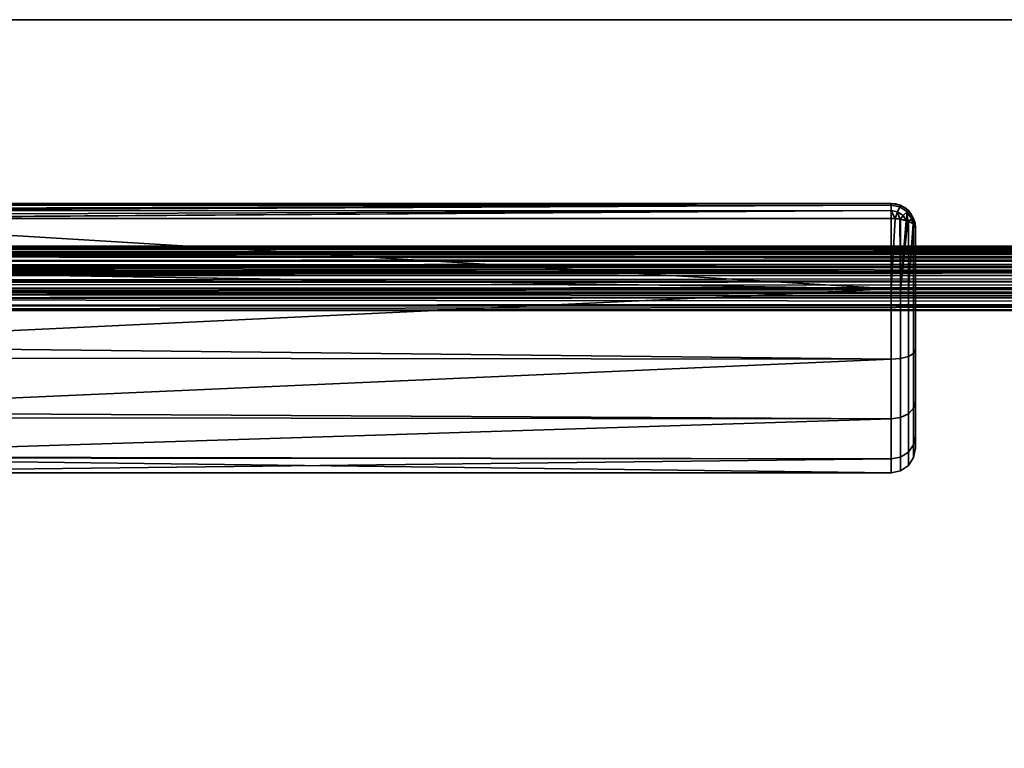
# Model space of a CAD drawing. Header units: millimetres. Extents: x -625 to 3725, y -115 to 86.
# Tile 631 of 656: x 2608 to 2688, y 27 to 86. Entities that reach past the tile are written whole.
import ezdxf

# ---------------------------------------------------------------- set-up
doc = ezdxf.new("R2010")
doc.units = ezdxf.units.MM
doc.layers.add('151', color=7, linetype='Continuous', true_color=0xffffff)

# ---------------------------------------------------------------- blocks, each defined once
blk = doc.blocks.new('UG_SURFACE_003')
at = {"layer": '151', "color": 252, "linetype": 'Continuous', "lineweight": 35}
for points in [[(2275, 86, 2237), (3725, 86, 2237), (3575, 86, 2087), (2425, 86, 2087)], [(3725, -14, 2237), (3725, 86, 2237), (2275, 86, 2237), (2275, -14, 2237)], [(2425, -14, 2087), (2425, 86, 2087), (3575, 86, 2087), (3575, -14, 2087)]]:
    blk.add_3dface(points, dxfattribs=at)
blk = doc.blocks.new('UG_SURFACE_109')
at = {"layer": '151', "color": 32, "linetype": 'Continuous', "lineweight": 35}
for points in [[(2679, 71, 1116), (2679, 71, 1092), (2584, 71, 1092.051), (2584, 71, 1115.949)], [(2679, 71, 1092), (2584.002, 71, 1092), (2584, 71, 1092.051)], [(2584, 71, 1115.949), (2584.002, 71, 1116), (2679, 71, 1116)], [(2584.07, 70.888, 1091.34), (2584.002, 71, 1092), (2679, 71, 1092)], [(2679, 71, 1116), (2584.002, 71, 1116), (2584.07, 70.888, 1116.66)], [(2679, 71, 1092), (2584.081, 70.853, 1091.277), (2584.07, 70.888, 1091.34)], [(2584.07, 70.888, 1116.66), (2584.081, 70.853, 1116.723), (2679, 71, 1116)], [(2584.087, 70.835, 1091.243), (2584.081, 70.853, 1091.277), (2679, 71, 1092)], [(2679, 71, 1116), (2584.081, 70.853, 1116.723), (2584.087, 70.835, 1116.757)], [(2679, 71, 1092), (2679, 70.847, 1091.236), (2584.087, 70.835, 1091.243)], [(2584.087, 70.835, 1116.757), (2679, 70.847, 1116.764), (2679, 71, 1116)], [(2584.169, 70.566, 1090.757), (2584.087, 70.835, 1091.243), (2679, 70.847, 1091.236)], [(2679, 70.846, 1116.768), (2679, 70.847, 1116.764), (2584.087, 70.835, 1116.757)], [(2679, 70.846, 1116.768), (2584.087, 70.835, 1116.757), (2584.169, 70.566, 1117.244)], [(2679, 70.847, 1091.236), (2584.206, 70.416, 1090.621), (2584.169, 70.566, 1090.757)], [(2584.169, 70.566, 1117.244), (2584.206, 70.416, 1117.379), (2679, 70.846, 1116.768)], [(2584.21, 70.399, 1090.607), (2584.206, 70.416, 1090.621), (2679, 70.847, 1091.236)], [(2679, 70.846, 1116.768), (2584.206, 70.416, 1117.379), (2584.21, 70.399, 1117.393)], [(2679, 70.847, 1091.236), (2679, 70.846, 1091.232), (2584.21, 70.399, 1090.607)], [(2679, 70.846, 1091.232), (2679, 70.415, 1090.589), (2584.21, 70.399, 1090.607)], [(2584.21, 70.399, 1117.393), (2679, 70.415, 1117.411), (2679, 70.846, 1116.768)], [(2679, 70.847, 1091.236), (2679, 71, 1092), (2679.765, 70.848, 1092), (2679.707, 70.706, 1091.232)], [(2679.707, 70.706, 1116.768), (2679.765, 70.848, 1116), (2679, 71, 1116), (2679, 70.847, 1116.764)], [(2679, 71, 1092), (2679, 71, 1116), (2679.765, 70.848, 1116), (2679.765, 70.848, 1092)], [(2679.707, 70.706, 1091.232), (2679, 70.846, 1091.232), (2679, 70.847, 1091.236)], [(2679, 70.847, 1116.764), (2679, 70.846, 1116.768), (2679.707, 70.706, 1116.768)], [(2679, 70.415, 1090.589), (2679, 70.846, 1091.232), (2679.707, 70.706, 1091.232), (2679.539, 70.302, 1090.581)], [(2679.539, 70.302, 1117.419), (2679.707, 70.706, 1116.768), (2679, 70.846, 1116.768), (2679, 70.415, 1117.411)], [(2679.765, 70.848, 1092), (2680.414, 70.414, 1092), (2680.306, 70.306, 1091.232), (2679.707, 70.706, 1091.232)], [(2679.707, 70.706, 1116.768), (2680.306, 70.306, 1116.768), (2680.414, 70.414, 1116), (2679.765, 70.848, 1116)], [(2679.765, 70.848, 1092), (2679.765, 70.848, 1116), (2680.414, 70.414, 1116), (2680.414, 70.414, 1092)], [(2584.289, 70.067, 1090.308), (2584.21, 70.399, 1090.607), (2679, 70.415, 1090.589)], [(2679, 70.41, 1117.419), (2679, 70.415, 1117.411), (2584.21, 70.399, 1117.393)], [(2679, 70.41, 1117.419), (2584.21, 70.399, 1117.393), (2584.289, 70.067, 1117.692)], [(2679, 70.415, 1090.589), (2584.35, 69.783, 1090.16), (2584.289, 70.067, 1090.308)], [(2584.289, 70.067, 1117.692), (2584.35, 69.783, 1117.84), (2679, 70.41, 1117.419)], [(2584.353, 69.769, 1090.154), (2584.35, 69.783, 1090.16), (2679, 70.415, 1090.589)], [(2679, 70.41, 1117.419), (2584.35, 69.783, 1117.84), (2584.353, 69.769, 1117.846)], [(2679, 70.415, 1090.589), (2679, 70.41, 1090.581), (2584.353, 69.769, 1090.154)], [(2679, 70.41, 1090.581), (2679, 69.769, 1090.154), (2584.353, 69.769, 1090.154)], [(2584.353, 69.769, 1117.846), (2679, 69.769, 1117.846), (2679, 70.41, 1117.419)], [(2679.539, 70.302, 1090.581), (2679, 70.41, 1090.581), (2679, 70.415, 1090.589)], [(2679, 70.415, 1117.411), (2679, 70.41, 1117.419), (2679.539, 70.302, 1117.419)], [(2679, 70.41, 1090.581), (2679.539, 70.302, 1090.581), (2679.339, 69.743, 1090.216)], [(2679.339, 69.743, 1090.216), (2679, 69.769, 1090.154), (2679, 70.41, 1090.581)], [(2679, 70.41, 1117.419), (2679, 69.769, 1117.846), (2679.339, 69.743, 1117.784)], [(2679.339, 69.743, 1117.784), (2679.539, 70.302, 1117.419), (2679, 70.41, 1117.419)], [(2679.729, 69.713, 1090.288), (2679.339, 69.743, 1090.216), (2679.539, 70.302, 1090.581)], [(2679.539, 70.302, 1117.419), (2679.339, 69.743, 1117.784), (2679.729, 69.713, 1117.712)], [(2679.707, 70.706, 1091.232), (2680.306, 70.306, 1091.232), (2679.997, 69.997, 1090.581), (2679.539, 70.302, 1090.581)], [(2679.539, 70.302, 1117.419), (2679.997, 69.997, 1117.419), (2680.306, 70.306, 1116.768), (2679.707, 70.706, 1116.768)], [(2679.539, 70.302, 1090.581), (2679.997, 69.997, 1090.581), (2679.729, 69.713, 1090.288)], [(2679.729, 69.713, 1117.712), (2679.997, 69.997, 1117.419), (2679.539, 70.302, 1117.419)], [(2679.765, 69.711, 1090.294), (2679.729, 69.713, 1090.288), (2679.997, 69.997, 1090.581)], [(2679.997, 69.997, 1117.419), (2679.729, 69.713, 1117.712), (2679.765, 69.711, 1117.706)], [(2679.997, 69.997, 1090.581), (2680.245, 69.587, 1090.59), (2679.765, 69.711, 1090.294)], [(2679.765, 69.711, 1117.706), (2680.245, 69.587, 1117.41), (2679.997, 69.997, 1117.419)], [(2680.245, 69.587, 1090.59), (2679.997, 69.997, 1090.581), (2680.306, 70.306, 1091.232)], [(2680.306, 70.306, 1116.768), (2679.997, 69.997, 1117.419), (2680.245, 69.587, 1117.41)], [(2680.306, 70.306, 1091.232), (2680.369, 69.556, 1090.667), (2680.245, 69.587, 1090.59)], [(2680.245, 69.587, 1117.41), (2680.369, 69.556, 1117.333), (2680.306, 70.306, 1116.768)], [(2680.414, 70.414, 1092), (2680.848, 69.765, 1092), (2680.706, 69.707, 1091.232), (2680.306, 70.306, 1091.232)], [(2680.306, 70.306, 1116.768), (2680.706, 69.707, 1116.768), (2680.848, 69.765, 1116), (2680.414, 70.414, 1116)], [(2680.306, 70.306, 1091.232), (2680.706, 69.707, 1091.232), (2680.369, 69.556, 1090.667)], [(2680.369, 69.556, 1117.333), (2680.706, 69.707, 1116.768), (2680.306, 70.306, 1116.768)], [(2680.414, 70.414, 1092), (2680.414, 70.414, 1116), (2680.848, 69.765, 1116), (2680.848, 69.765, 1092)], [(2679, 64.025, 1089), (2581, 65.568, 1089.082), (2584.353, 69.769, 1090.154)], [(2584.353, 69.769, 1117.846), (2581, 65.568, 1118.918), (2679, 64.025, 1119)], [(2679, 64.025, 1119), (2679, 69.769, 1117.846), (2584.353, 69.769, 1117.846)], [(2584.353, 69.769, 1090.154), (2679, 69.769, 1090.154), (2679, 64.025, 1089)], [(2679, 64.025, 1089), (2679, 69.769, 1090.154), (2679.339, 69.743, 1090.216)], [(2679.339, 69.743, 1117.784), (2679, 69.769, 1117.846), (2679, 64.025, 1119)], [(2679, 64.025, 1119), (2679.765, 64.025, 1118.848), (2679.729, 69.713, 1117.712), (2679.339, 69.743, 1117.784)], [(2679.765, 64.025, 1089.152), (2679, 64.025, 1089), (2679.339, 69.743, 1090.216), (2679.729, 69.713, 1090.288)], [(2679.765, 64.025, 1118.848), (2679.765, 69.711, 1117.706), (2679.729, 69.713, 1117.712)], [(2679.729, 69.713, 1090.288), (2679.765, 69.711, 1090.294), (2679.765, 64.025, 1089.152)], [(2679.765, 64.025, 1089.152), (2679.765, 69.711, 1090.294), (2680.245, 69.587, 1090.59)], [(2680.245, 69.587, 1117.41), (2679.765, 69.711, 1117.706), (2679.765, 64.025, 1118.848)], [(2680.369, 69.556, 1117.333), (2680.245, 69.587, 1117.41), (2679.765, 64.025, 1118.848)], [(2679.765, 64.025, 1089.152), (2680.245, 69.587, 1090.59), (2680.369, 69.556, 1090.667)], [(2679.765, 64.025, 1118.848), (2680.414, 64.024, 1118.414), (2680.414, 69.544, 1117.305), (2680.369, 69.556, 1117.333)], [(2680.369, 69.556, 1090.667), (2680.414, 69.544, 1090.695), (2680.414, 64.024, 1089.586), (2679.765, 64.025, 1089.152)], [(2680.414, 69.544, 1090.695), (2680.369, 69.556, 1090.667), (2680.706, 69.707, 1091.232)], [(2680.706, 69.707, 1116.768), (2680.369, 69.556, 1117.333), (2680.414, 69.544, 1117.305)], [(2680.706, 69.707, 1091.232), (2680.806, 69.318, 1091.236), (2680.414, 69.544, 1090.695)], [(2680.414, 69.544, 1117.305), (2680.806, 69.318, 1116.764), (2680.706, 69.707, 1116.768)], [(2680.414, 64.024, 1089.586), (2680.414, 69.544, 1090.695), (2680.806, 69.318, 1091.236)], [(2680.806, 69.318, 1116.764), (2680.414, 69.544, 1117.305), (2680.414, 64.024, 1118.414)], [(2680.414, 64.024, 1118.414), (2680.848, 64.023, 1117.765), (2680.848, 69.294, 1116.706), (2680.806, 69.318, 1116.764)], [(2680.806, 69.318, 1091.236), (2680.848, 69.294, 1091.293), (2680.848, 64.023, 1090.235), (2680.414, 64.024, 1089.586)], [(2680.806, 69.318, 1091.236), (2680.706, 69.707, 1091.232), (2680.848, 69.765, 1092)], [(2680.848, 69.765, 1116), (2680.706, 69.707, 1116.768), (2680.806, 69.318, 1116.764)], [(2680.848, 69.765, 1092), (2680.848, 69.294, 1091.293), (2680.806, 69.318, 1091.236)], [(2680.806, 69.318, 1116.764), (2680.848, 69.294, 1116.706), (2680.848, 69.765, 1116)], [(2680.848, 69.765, 1092), (2681, 69, 1092), (2680.848, 69.294, 1091.293)], [(2680.848, 69.294, 1116.706), (2681, 69, 1116), (2680.848, 69.765, 1116)], [(2680.848, 69.765, 1092), (2680.848, 69.765, 1116), (2681, 69, 1116), (2681, 69, 1092)], [(2681, 69, 1092), (2681, 64.022, 1091), (2680.848, 64.023, 1090.235), (2680.848, 69.294, 1091.293)], [(2681, 64.022, 1117), (2681, 69, 1116), (2680.848, 69.294, 1116.706), (2680.848, 64.023, 1117.765)], [(2681, 69, 1092), (2681, 69, 1116), (2681, 64.022, 1117), (2681, 59.04, 1116.017)], [(2681, 59.04, 1091.983), (2681, 64.022, 1091), (2681, 69, 1092), (2681, 59.04, 1116.017)], [(2679, 64.025, 1089), (2581, 64.051, 1089.242), (2581, 65.568, 1089.082)], [(2581, 65.568, 1118.918), (2581, 64.051, 1118.758), (2679, 64.025, 1119)], [(2679, 64.025, 1119), (2581, 64.051, 1118.758), (2581, 59.365, 1118.266)], [(2581, 59.365, 1089.734), (2581, 64.051, 1089.242), (2679, 64.025, 1089)], [(2581, 59.365, 1118.266), (2679, 58.277, 1117.865), (2679, 64.025, 1119)], [(2679, 64.025, 1089), (2679, 58.277, 1090.135), (2581, 59.365, 1089.734)], [(2679.765, 64.025, 1089.152), (2679.765, 58.335, 1090.275), (2679, 58.277, 1090.135), (2679, 64.025, 1089)], [(2679.765, 58.335, 1117.725), (2679.765, 64.025, 1118.848), (2679, 64.025, 1119), (2679, 58.277, 1117.865)], [(2680.414, 64.024, 1089.586), (2680.414, 58.501, 1090.676), (2679.765, 58.335, 1090.275), (2679.765, 64.025, 1089.152)], [(2680.414, 58.501, 1117.324), (2680.414, 64.024, 1118.414), (2679.765, 64.025, 1118.848), (2679.765, 58.335, 1117.725)], [(2680.848, 64.023, 1090.235), (2680.848, 58.748, 1091.276), (2680.414, 58.501, 1090.676), (2680.414, 64.024, 1089.586)], [(2680.848, 58.748, 1116.724), (2680.848, 64.023, 1117.765), (2680.414, 64.024, 1118.414), (2680.414, 58.501, 1117.324)], [(2681, 64.022, 1091), (2681, 59.04, 1091.983), (2680.848, 58.748, 1091.276), (2680.848, 64.023, 1090.235)], [(2681, 59.04, 1116.017), (2681, 64.022, 1117), (2680.848, 64.023, 1117.765), (2680.848, 58.748, 1116.724)], [(2679, 58.277, 1090.135), (2581, 58.376, 1090.305), (2581, 59.365, 1089.734)], [(2581, 59.365, 1118.266), (2581, 58.376, 1117.695), (2679, 58.277, 1117.865)], [(2680.848, 58.748, 1091.276), (2680.848, 54.275, 1094.258), (2680.414, 53.816, 1093.799), (2680.414, 58.501, 1090.676)], [(2680.848, 54.275, 1113.742), (2680.848, 58.748, 1116.724), (2680.414, 58.501, 1117.324), (2680.414, 53.816, 1114.201)], [(2681, 59.04, 1091.983), (2681, 54.815, 1094.8), (2680.848, 54.275, 1094.258), (2680.848, 58.748, 1091.276)], [(2681, 54.815, 1113.2), (2681, 59.04, 1116.017), (2680.848, 58.748, 1116.724), (2680.848, 54.275, 1113.742)], [(2681, 54.815, 1094.8), (2681, 59.04, 1116.017), (2681, 54.815, 1113.2)], [(2681, 54.815, 1094.8), (2681, 59.04, 1091.983), (2681, 59.04, 1116.017)], [(2679, 58.277, 1117.865), (2581, 58.376, 1117.695), (2581, 53.963, 1115.147)], [(2581, 53.963, 1092.853), (2581, 58.376, 1090.305), (2679, 58.277, 1090.135)], [(2581, 53.963, 1115.147), (2679, 53.402, 1114.615), (2679, 58.277, 1117.865)], [(2679, 58.277, 1090.135), (2679, 53.402, 1093.385), (2581, 53.963, 1092.853)], [(2679.765, 58.335, 1090.275), (2679.765, 53.51, 1093.492), (2679, 53.402, 1093.385), (2679, 58.277, 1090.135)], [(2679.765, 53.51, 1114.508), (2679.765, 58.335, 1117.725), (2679, 58.277, 1117.865), (2679, 53.402, 1114.615)], [(2680.414, 58.501, 1090.676), (2680.414, 53.816, 1093.799), (2679.765, 53.51, 1093.492), (2679.765, 58.335, 1090.275)], [(2680.414, 53.816, 1114.201), (2680.414, 58.501, 1117.324), (2679.765, 58.335, 1117.725), (2679.765, 53.51, 1114.508)], [(2681, 54.815, 1094.8), (2681, 51.992, 1099.02), (2680.848, 51.285, 1098.727), (2680.848, 54.275, 1094.258)], [(2681, 51.992, 1108.98), (2681, 54.815, 1113.2), (2680.848, 54.275, 1113.742), (2680.848, 51.285, 1109.273)], [(2681, 54.815, 1113.2), (2681, 51.992, 1108.98), (2681, 51, 1104)], [(2681, 51, 1104), (2681, 51.992, 1099.02), (2681, 54.815, 1094.8), (2681, 54.815, 1113.2)], [(2679, 53.402, 1093.385), (2581, 53.516, 1093.467), (2581, 53.963, 1092.853)], [(2581, 53.963, 1115.147), (2581, 53.516, 1114.532), (2679, 53.402, 1114.615)], [(2680.848, 54.275, 1094.258), (2680.848, 51.285, 1098.727), (2680.414, 50.685, 1098.478), (2680.414, 53.816, 1093.799)], [(2680.848, 51.285, 1109.273), (2680.848, 54.275, 1113.742), (2680.414, 53.816, 1114.201), (2680.414, 50.685, 1109.522)], [(2679, 53.402, 1114.615), (2581, 53.516, 1114.532), (2581, 50.297, 1110.101)], [(2581, 50.297, 1097.899), (2581, 53.516, 1093.467), (2679, 53.402, 1093.385)], [(2581, 50.297, 1110.101), (2679, 50.144, 1109.746), (2679, 53.402, 1114.615)], [(2581, 50.297, 1097.899), (2679, 53.402, 1093.385), (2679, 50.144, 1098.254)], [(2679.765, 53.51, 1093.492), (2679.765, 50.285, 1098.312), (2679, 50.144, 1098.254), (2679, 53.402, 1093.385)], [(2679.765, 50.285, 1109.688), (2679.765, 53.51, 1114.508), (2679, 53.402, 1114.615), (2679, 50.144, 1109.746)], [(2680.414, 53.816, 1093.799), (2680.414, 50.685, 1098.478), (2679.765, 50.285, 1098.312), (2679.765, 53.51, 1093.492)], [(2680.414, 50.685, 1109.522), (2680.414, 53.816, 1114.201), (2679.765, 53.51, 1114.508), (2679.765, 50.285, 1109.688)], [(2681, 51.992, 1099.02), (2681, 51, 1104), (2680.848, 50.235, 1104), (2680.848, 51.285, 1098.727)], [(2681, 51, 1104), (2681, 51.992, 1108.98), (2680.848, 51.285, 1109.273), (2680.848, 50.235, 1104)], [(2680.414, 50.685, 1098.478), (2680.414, 49.586, 1104), (2679.765, 49.152, 1104), (2679.765, 50.285, 1098.312)], [(2680.414, 49.586, 1104), (2680.414, 50.685, 1109.522), (2679.765, 50.285, 1109.688), (2679.765, 49.152, 1104)], [(2680.848, 51.285, 1098.727), (2680.848, 50.235, 1104), (2680.414, 49.586, 1104), (2680.414, 50.685, 1098.478)], [(2680.848, 50.235, 1104), (2680.848, 51.285, 1109.273), (2680.414, 50.685, 1109.522), (2680.414, 49.586, 1104)], [(2679, 50.144, 1098.254), (2581, 50.218, 1098.27), (2581, 50.297, 1097.899)], [(2581, 50.297, 1110.101), (2581, 50.218, 1109.73), (2679, 50.144, 1109.746)], [(2679, 50.144, 1109.746), (2581, 50.218, 1109.73), (2581, 49, 1104)], [(2679, 49, 1104), (2581, 49, 1104), (2581, 50.218, 1098.27)], [(2581, 50.218, 1098.27), (2679, 50.144, 1098.254), (2679, 49, 1104)], [(2581, 49, 1104), (2679, 49, 1104), (2679, 50.144, 1109.746)], [(2679.765, 50.285, 1098.312), (2679.765, 49.152, 1104), (2679, 49, 1104), (2679, 50.144, 1098.254)], [(2679.765, 49.152, 1104), (2679.765, 50.285, 1109.688), (2679, 50.144, 1109.746), (2679, 49, 1104)]]:
    blk.add_3dface(points, dxfattribs=at)
blk = doc.blocks.new('UG_SURFACE_133')
at = {"layer": '151', "color": 31, "linetype": 'Continuous', "lineweight": 35}
for points in [[(3561.25, 67.25, 2071.25), (3506.25, 67.25, 2016.25), (2493.75, 67.25, 2016.25), (2438.75, 67.25, 2071.25)], [(3561.25, -17.75, 2071.25), (3561.25, 67.25, 2071.25), (2438.75, 67.25, 2071.25), (2438.75, -17.75, 2071.25)], [(2495.19, 67.001, 2014.81), (2493.75, 67.25, 2016.25), (3506.25, 67.25, 2016.25)], [(3506.25, 67.25, 2016.25), (3504.822, 66.908, 2014.822), (2495.19, 67.001, 2014.81)], [(2495.429, 66.96, 2014.571), (2495.19, 67.001, 2014.81), (3504.822, 66.908, 2014.822)], [(2495.429, 66.96, 2014.571), (3504.822, 66.908, 2014.822), (3503.984, 66.707, 2013.984)], [(3503.984, 66.707, 2013.984), (2496.495, 66.32, 2013.505), (2495.429, 66.96, 2014.571)], [(3503.984, 66.707, 2013.984), (3503.504, 66.343, 2013.504), (2496.495, 66.32, 2013.505)], [(2497.118, 65.946, 2012.882), (2496.495, 66.32, 2013.505), (3503.504, 66.343, 2013.504)], [(2497.118, 65.946, 2012.882), (3503.504, 66.343, 2013.504), (3502.566, 65.631, 2012.566)], [(3502.566, 65.631, 2012.566), (2497.617, 65.318, 2012.383), (2497.118, 65.946, 2012.882)], [(3502.566, 65.631, 2012.566), (3502.373, 65.345, 2012.372), (2497.617, 65.318, 2012.383)], [(2498.106, 64.705, 2011.894), (2497.617, 65.318, 2012.383), (3502.373, 65.345, 2012.372)], [(2498.106, 64.705, 2011.894), (3502.373, 65.345, 2012.372), (3501.743, 64.416, 2011.743)], [(3501.743, 64.416, 2011.743), (2498.38, 64.036, 2011.62), (2498.106, 64.705, 2011.894)], [(3501.743, 64.416, 2011.743), (3501.62, 64.042, 2011.62), (2498.38, 64.036, 2011.62)], [(2498.576, 63.558, 2011.424), (2498.38, 64.036, 2011.62), (3501.62, 64.042, 2011.62)], [(2498.576, 63.558, 2011.424), (3501.62, 64.042, 2011.62), (3501.341, 63.202, 2011.341)], [(3501.341, 63.202, 2011.341), (2498.698, 62.638, 2011.302), (2498.576, 63.558, 2011.424)], [(3501.341, 63.202, 2011.341), (3501.288, 62.644, 2011.288), (2498.698, 62.638, 2011.302)], [(2498.75, 62.25, 2011.25), (2498.698, 62.638, 2011.302), (3501.288, 62.644, 2011.288)], [(3501.288, 62.644, 2011.288), (3501.25, 62.25, 2011.25), (2498.75, 62.25, 2011.25)], [(3501.25, 62.25, 2011.25), (3501.25, 5, 2011.25), (2498.75, 5, 2011.25), (2498.75, 62.25, 2011.25)]]:
    blk.add_3dface(points, dxfattribs=at)
blk = doc.blocks.new('UG_SURFACE_134')
at = {"layer": '151', "color": 7, "linetype": 'Continuous', "lineweight": 35}
for points in [[(3561.25, 67.5, 2071.25), (2438.75, 67.5, 2071.25), (2438.75, 67.25, 2071.25), (3561.25, 67.25, 2071.25)], [(3506.25, 67.5, 2016.25), (2493.75, 67.5, 2016.25), (2438.75, 67.5, 2071.25), (3561.25, 67.5, 2071.25)], [(3506.25, 67.25, 2016.25), (3561.25, 67.25, 2071.25), (2438.75, 67.25, 2071.25), (2493.75, 67.25, 2016.25)], [(2493.75, 67.5, 2016.25), (3506.25, 67.5, 2016.25), (3505.837, 67.429, 2015.837)], [(3505.837, 67.429, 2015.837), (2494.158, 67.402, 2015.842), (2493.75, 67.5, 2016.25)], [(3504.571, 66.96, 2014.571), (2493.75, 67.25, 2016.25), (2495.58, 66.811, 2014.42)], [(3504.571, 66.96, 2014.571), (3506.25, 67.25, 2016.25), (2493.75, 67.25, 2016.25)], [(2494.158, 67.402, 2015.842), (3505.837, 67.429, 2015.837), (3504.487, 67.195, 2014.487)], [(3504.487, 67.195, 2014.487), (2495.643, 67.046, 2014.357), (2494.158, 67.402, 2015.842)], [(2495.58, 66.811, 2014.42), (3504.417, 66.867, 2014.417), (3504.571, 66.96, 2014.571)], [(3502.882, 65.946, 2012.882), (3504.417, 66.867, 2014.417), (2495.58, 66.811, 2014.42)], [(3502.882, 65.946, 2012.882), (2495.58, 66.811, 2014.42), (2496.016, 66.707, 2013.984)], [(3504.487, 67.195, 2014.487), (3504.353, 67.114, 2014.353), (2495.643, 67.046, 2014.357)], [(2496.13, 66.93, 2013.87), (2495.643, 67.046, 2014.357), (3504.353, 67.114, 2014.353)], [(2496.13, 66.93, 2013.87), (3504.353, 67.114, 2014.353), (3502.977, 66.289, 2012.977)], [(3502.977, 66.289, 2012.977), (2497.01, 66.261, 2012.99), (2496.13, 66.93, 2013.87)], [(2496.016, 66.707, 2013.984), (3502.73, 65.755, 2012.73), (3502.882, 65.946, 2012.882)], [(2496.016, 66.707, 2013.984), (2497.276, 65.751, 2012.724), (3502.73, 65.755, 2012.73)], [(2497.618, 65.8, 2012.382), (2497.01, 66.261, 2012.99), (3502.977, 66.289, 2012.977)], [(2497.618, 65.8, 2012.382), (3502.977, 66.289, 2012.977), (3502.714, 66.131, 2012.714)], [(3502.714, 66.131, 2012.714), (2498.089, 65.104, 2011.911), (2497.618, 65.8, 2012.382)], [(3502.714, 66.131, 2012.714), (3501.902, 65.111, 2011.902), (2498.089, 65.104, 2011.911)], [(3501.894, 64.705, 2011.894), (3502.73, 65.755, 2012.73), (2497.276, 65.751, 2012.724)], [(3501.894, 64.705, 2011.894), (2497.276, 65.751, 2012.724), (2497.434, 65.631, 2012.566)], [(2497.434, 65.631, 2012.566), (3501.631, 64.062, 2011.631), (3501.894, 64.705, 2011.894)], [(2497.434, 65.631, 2012.566), (2498.257, 64.416, 2011.743), (3501.631, 64.062, 2011.631)], [(2498.482, 64.524, 2011.518), (2498.089, 65.104, 2011.911), (3501.902, 65.111, 2011.902)], [(2498.257, 64.416, 2011.743), (2498.372, 64.069, 2011.628), (3501.631, 64.062, 2011.631)], [(2498.482, 64.524, 2011.518), (3501.902, 65.111, 2011.902), (3501.676, 64.828, 2011.676)], [(3501.676, 64.828, 2011.676), (2498.742, 63.739, 2011.258), (2498.482, 64.524, 2011.518)], [(3501.676, 64.828, 2011.676), (3501.236, 63.754, 2011.236), (2498.742, 63.739, 2011.258)], [(3501.424, 63.558, 2011.424), (2498.372, 64.069, 2011.628), (2498.659, 63.202, 2011.341)], [(3501.424, 63.558, 2011.424), (3501.631, 64.062, 2011.631), (2498.372, 64.069, 2011.628)], [(2498.659, 63.202, 2011.341), (3501.25, 62.25, 2011.25), (3501.424, 63.558, 2011.424)], [(2498.904, 63.249, 2011.096), (2498.742, 63.739, 2011.258), (3501.236, 63.754, 2011.236)], [(2498.904, 63.249, 2011.096), (3501.236, 63.754, 2011.236), (3501.183, 63.624, 2011.183)], [(3501.183, 63.624, 2011.183), (2499, 62.25, 2011), (2498.904, 63.249, 2011.096)], [(3501.183, 63.624, 2011.183), (3501, 62.25, 2011), (2499, 62.25, 2011)], [(2498.659, 63.202, 2011.341), (2498.75, 62.25, 2011.25), (3501.25, 62.25, 2011.25)], [(3501.25, 5, 2011.25), (3501.25, 62.25, 2011.25), (2498.75, 62.25, 2011.25), (2498.75, 5, 2011.25)], [(2499, 5, 2011), (2499, 62.25, 2011), (3501, 62.25, 2011), (3501, 5, 2011)]]:
    blk.add_3dface(points, dxfattribs=at)

msp = doc.modelspace()

# ---------------------------------------------------------------- linework, layer by layer
at = {"layer": '151', "color": 251, "linetype": 'Continuous', "lineweight": -3, "true_color": 0x636466}
for p, q in [((3725, 86, 2237), (2275, 86, 2237)), ((2425, 86, 2087), (3575, 86, 2087)), ((2584.002, 71, 1116), (2679, 71, 1116)), ((2679, 71, 1092), (2584.002, 71, 1092)), ((2679, 71, 1116), (2679, 71, 1092)), ((2584.353, 69.769, 1090.154), (2679, 69.769, 1090.154)), ((2679, 69.769, 1117.846), (2584.353, 69.769, 1117.846)), ((2681, 69, 1092), (2681, 69, 1116)), ((3561.25, 67.5, 2071.25), (2438.75, 67.5, 2071.25)), ((3561.25, 67.25, 2071.25), (2438.75, 67.25, 2071.25)), ((3561.25, 67.25, 2071.25), (2438.75, 67.25, 2071.25)), ((3506.25, 67.5, 2016.25), (2493.75, 67.5, 2016.25)), ((3506.25, 67.25, 2016.25), (2493.75, 67.25, 2016.25)), ((3501.25, 62.25, 2011.25), (2498.75, 62.25, 2011.25)), ((3501.25, 62.25, 2011.25), (2498.75, 62.25, 2011.25)), ((3501, 62.25, 2011), (2499, 62.25, 2011))]:
    msp.add_line(p, q, dxfattribs=at)
at = {"layer": '151', "color": 251, "linetype": 'Continuous', "lineweight": -3, "true_color": 0x636466, "extrusion": (1, 0, 0)}
for centre, radius, start, end in [((69, 1092, 2679), 2, 292.61986, 0), ((69, 1116, 2679), 2, 0, 67.38014), ((64, 1104, 2681), 13, 67.38014, 292.61986)]:
    msp.add_arc(centre, radius, start, end, dxfattribs=at)
at = {"layer": '151', "color": 251, "linetype": 'Continuous', "lineweight": -3, "true_color": 0x636466}
msp.add_arc((2679, 69, 1116), 2, 0, 90, dxfattribs=at)
at = {"layer": '151', "color": 251, "linetype": 'Continuous', "lineweight": -3, "true_color": 0x636466, "extrusion": (0, 0, -1)}
msp.add_arc((-2679, 69, -1092), 2, 90, 180, dxfattribs=at)
at = {"layer": '151', "color": 251, "linetype": 'Continuous', "lineweight": -3, "true_color": 0x636466, "extrusion": (1.44783e-14, -0.923077, 0.384615)}
msp.add_arc((2679, 1056.692, 365.538), 2, 360, 90, dxfattribs=at)
at = {"layer": '151', "color": 251, "linetype": 'Continuous', "lineweight": -3, "true_color": 0x636466, "extrusion": (0, -0.923077, -0.384615)}
msp.add_arc((2679, 981.462, -483.692), 2, 270, 0, dxfattribs=at)
at = {"layer": '151', "color": 251, "linetype": 'Continuous', "lineweight": -3, "true_color": 0x636466, "extrusion": (-1, 0, 0)}
msp.add_arc((-64, 1104, -2679), 15, 247.38014, 112.61986, dxfattribs=at)
at = {"layer": '151', "color": 251, "linetype": 'Continuous', "lineweight": -3, "true_color": 0x636466}
msp.add_open_spline([(3506.25, 67.25, 2016.25), (3168.75, 67.25, 2016.25), (2831.25, 67.25, 2016.25), (2493.75, 67.25, 2016.25)], degree=3, dxfattribs=at)

# ---------------------------------------------------------------- block references
for name in ['UG_SURFACE_003', 'UG_SURFACE_109', 'UG_SURFACE_134', 'UG_SURFACE_133']:
    msp.add_blockref(name, (0, 0), dxfattribs=at)

doc.saveas('drawing.dxf')
